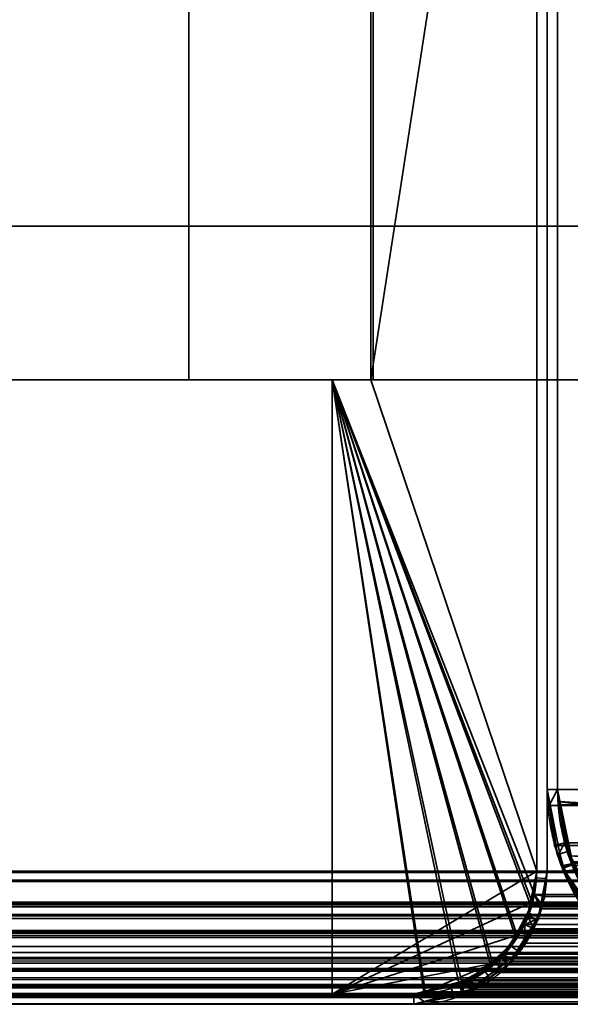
# Model space of a CAD drawing. Header units: millimetres. Extents: x -625 to 3625, y -115 to 71.
# Tile 717 of 1056: x 2435 to 2449, y -50 to -26. Entities that reach past the tile are written whole.
import ezdxf

# ---------------------------------------------------------------- set-up
doc = ezdxf.new("R2010")
doc.units = ezdxf.units.MM
doc.layers.add('151', color=7, linetype='Continuous', true_color=0xffffff)

# ---------------------------------------------------------------- blocks, each defined once
blk = doc.blocks.new('UG_SURFACE_003')
at = {"layer": '151', "color": 252, "linetype": 'Continuous', "lineweight": 35}
for points in [[(3625, -31, 2235), (3625, 69, 2235), (2275, 69, 2235), (2275, -31, 2235)], [(2425, -31, 2085), (2425, 69, 2085), (3475, 69, 2085), (3475, -31, 2085)], [(3625, -31, 2235), (2275, -31, 2235), (2425, -31, 2085), (3475, -31, 2085)]]:
    blk.add_3dface(points, dxfattribs=at)
blk = doc.blocks.new('UG_SURFACE_164')
at = {"layer": '151', "color": 41, "linetype": 'Continuous', "lineweight": 35}
for points in [[(2372.75, -34.75, -5), (2442.75, -34.75, -5), (2442.75, -49.75, -5), (2372.75, -49.75, -5)], [(2442.75, -34.75, 2065.75), (2442.75, -34.75, -5), (2372.75, -34.75, -5), (2372.75, -34.75, 2135.75)], [(2372.75, -34.75, 2135.75), (2372.75, -49.75, 2135.75), (2442.75, -49.75, 2065.75), (2442.75, -34.75, 2065.75)], [(2442.75, -34.75, 2065.75), (2442.75, -49.75, 2065.75), (2442.75, -49.75, -5), (2442.75, -34.75, -5)], [(2372.75, -49.75, 2135.75), (2372.75, -49.75, -5), (2442.75, -49.75, -5), (2442.75, -49.75, 2065.75)]]:
    blk.add_3dface(points, dxfattribs=at)
blk = doc.blocks.new('UG_SURFACE_165')
at = {"layer": '151', "color": 7, "linetype": 'Continuous', "lineweight": 35}
for points in [[(2447.75, -46.75, -5), (2447.75, -8.75, -5), (2448, -8.75, -5), (2448, -46.75, -5)], [(2447.75, -8.75, -5), (2447.75, -46.75, -5), (2447.75, -46.75, 2060.75), (2447.75, -8.75, 2060.75)], [(2448, -46.75, 2060.5), (2448, -8.75, 2060.5), (2447.75, -8.75, 2060.75), (2447.75, -46.75, 2060.75)], [(2448, -8.75, 2060.5), (2448, -46.75, 2060.5), (2448, -46.75, -5), (2448, -8.75, -5)], [(2447.695, -47.321, 2060.805), (2447.75, -46.75, -5), (2447.719, -46.913, -5)], [(2447.695, -47.321, 2060.805), (2447.75, -46.75, 2060.75), (2447.75, -46.75, -5)], [(2447.75, -46.75, 2060.75), (2447.695, -47.321, 2060.805), (2447.888, -47.598, 2060.612), (2448, -46.75, 2060.5)], [(2447.719, -46.913, -5), (2447.75, -46.75, -5), (2448, -46.75, -5), (2447.967, -46.927, -5)], [(2447.77, -47.945, -5), (2447.776, -47.937, -5), (2448, -46.75, 2060.5)], [(2448, -46.75, 2060.5), (2447.888, -47.598, 2060.612), (2447.77, -47.945, -5)], [(2448, -46.75, 2060.5), (2447.776, -47.937, -5), (2447.789, -47.864, -5)], [(2447.789, -47.864, -5), (2447.967, -46.927, -5), (2448, -46.75, 2060.5)], [(2447.967, -46.927, -5), (2448, -46.75, -5), (2448, -46.75, 2060.5)], [(2447.522, -47.843, 2060.977), (2447.719, -46.913, -5), (2447.553, -47.777, -5)], [(2447.719, -46.913, -5), (2447.522, -47.843, 2060.977), (2447.695, -47.321, 2060.805)], [(2447.553, -47.777, -5), (2447.719, -46.913, -5), (2447.967, -46.927, -5), (2447.789, -47.864, -5)], [(2447.742, -47.919, 2060.758), (2447.888, -47.598, 2060.612), (2447.695, -47.321, 2060.805), (2447.522, -47.843, 2060.977)], [(2447.888, -47.598, 2060.612), (2447.742, -47.919, 2060.758), (2447.77, -47.945, -5)], [(2447.454, -48.049, 2061.046), (2447.522, -47.843, 2060.977), (2447.536, -47.852, -5)], [(2447.522, -47.843, 2060.977), (2447.454, -48.049, 2061.046), (2447.742, -47.919, 2060.758)], [(2447.553, -47.777, -5), (2447.54, -47.846, -5), (2447.522, -47.843, 2060.977)], [(2447.54, -47.846, -5), (2447.536, -47.852, -5), (2447.522, -47.843, 2060.977)], [(2447.536, -47.852, -5), (2447.54, -47.846, -5), (2447.77, -47.945, -5)], [(2447.54, -47.846, -5), (2447.553, -47.777, -5), (2447.789, -47.864, -5), (2447.776, -47.937, -5)], [(2447.54, -47.846, -5), (2447.776, -47.937, -5), (2447.77, -47.945, -5)], [(2446.96, -48.779, 2061.54), (2447.536, -47.852, -5), (2447.084, -48.545, -5)], [(2446.96, -48.779, 2061.54), (2447.454, -48.049, 2061.046), (2447.536, -47.852, -5)], [(2447.454, -48.049, 2061.046), (2446.96, -48.779, 2061.54), (2447.01, -48.966, 2061.49), (2447.452, -48.555, 2061.048)], [(2447.048, -49.048, -5), (2447.279, -48.695, -5), (2447.742, -47.919, 2060.758)], [(2447.742, -47.919, 2060.758), (2447.452, -48.555, 2061.048), (2447.048, -49.048, -5)], [(2447.77, -47.945, -5), (2447.279, -48.695, -5), (2447.084, -48.545, -5), (2447.536, -47.852, -5)], [(2447.279, -48.695, -5), (2447.77, -47.945, -5), (2447.742, -47.919, 2060.758)], [(2447.452, -48.555, 2061.048), (2447.742, -47.919, 2060.758), (2447.454, -48.049, 2061.046)], [(2447.084, -48.545, -5), (2446.864, -48.851, 2061.636), (2446.96, -48.779, 2061.54)], [(2447.084, -48.545, -5), (2446.871, -48.871, -5), (2446.864, -48.851, 2061.636)], [(2446.871, -48.871, -5), (2447.084, -48.545, -5), (2447.279, -48.695, -5), (2447.048, -49.048, -5)], [(2447.452, -48.555, 2061.048), (2447.01, -48.966, 2061.49), (2447.048, -49.048, -5)], [(2447.01, -48.966, 2061.49), (2446.96, -48.779, 2061.54), (2446.864, -48.851, 2061.636)], [(2445.945, -49.764, -5), (2445.987, -49.755, -5), (2447.01, -48.966, 2061.49)], [(2447.01, -48.966, 2061.49), (2446.349, -49.579, 2062.15), (2445.945, -49.764, -5)], [(2445.987, -49.755, -5), (2446.593, -49.352, -5), (2447.01, -48.966, 2061.49)], [(2446.11, -49.424, 2062.39), (2446.864, -48.851, 2061.636), (2446.871, -48.871, -5)], [(2446.864, -48.851, 2061.636), (2446.11, -49.424, 2062.39), (2446.349, -49.579, 2062.15), (2447.01, -48.966, 2061.49)], [(2446.11, -49.424, 2062.39), (2446.871, -48.871, -5), (2446.452, -49.154, -5)], [(2447.048, -49.048, -5), (2446.593, -49.352, -5), (2446.452, -49.154, -5), (2446.871, -48.871, -5)], [(2446.593, -49.352, -5), (2447.048, -49.048, -5), (2447.01, -48.966, 2061.49)], [(2446.452, -49.154, -5), (2445.848, -49.487, 2062.652), (2446.11, -49.424, 2062.39)], [(2446.452, -49.154, -5), (2445.93, -49.505, -5), (2445.848, -49.487, 2062.652)], [(2445.93, -49.505, -5), (2446.452, -49.154, -5), (2446.593, -49.352, -5), (2445.987, -49.755, -5)], [(2445.649, -49.564, -5), (2444.75, -49.75, 2063.75), (2445.848, -49.487, 2062.652)], [(2445.848, -49.487, 2062.652), (2444.75, -49.75, 2063.75), (2444.75, -50, 2063.75), (2445.935, -49.688, 2062.565)], [(2445.848, -49.487, 2062.652), (2445.851, -49.522, -5), (2445.649, -49.564, -5)], [(2445.945, -49.764, -5), (2445.726, -49.807, -5), (2445.649, -49.564, -5), (2445.851, -49.522, -5)], [(2445.935, -49.688, 2062.565), (2446.349, -49.579, 2062.15), (2446.11, -49.424, 2062.39), (2445.848, -49.487, 2062.652)], [(2445.93, -49.505, -5), (2445.851, -49.522, -5), (2445.848, -49.487, 2062.652)], [(2445.851, -49.522, -5), (2445.93, -49.505, -5), (2445.987, -49.755, -5), (2445.945, -49.764, -5)], [(2370.75, -49.75, -5), (2444.75, -49.75, -5), (2444.75, -50, -5), (2370.75, -50, -5)], [(2370.75, -49.75, 2137.75), (2444.75, -49.75, 2063.75), (2444.75, -49.75, -5), (2370.75, -49.75, -5)], [(2370.75, -50, 2137.75), (2444.75, -50, 2063.75), (2444.75, -49.75, 2063.75), (2370.75, -49.75, 2137.75)], [(2444.75, -49.75, -5), (2445.649, -49.564, -5), (2445.726, -49.807, -5), (2444.75, -50, -5)], [(2445.649, -49.564, -5), (2444.75, -49.75, -5), (2444.75, -49.75, 2063.75)], [(2444.75, -50, -5), (2445.726, -49.807, -5), (2445.935, -49.688, 2062.565)], [(2445.935, -49.688, 2062.565), (2444.75, -50, 2063.75), (2444.75, -50, -5)], [(2445.726, -49.807, -5), (2445.945, -49.764, -5), (2445.935, -49.688, 2062.565)], [(2446.349, -49.579, 2062.15), (2445.935, -49.688, 2062.565), (2445.945, -49.764, -5)], [(2370.75, -50, 2137.75), (2370.75, -50, -5), (2444.75, -50, -5), (2444.75, -50, 2063.75)]]:
    blk.add_3dface(points, dxfattribs=at)
blk = doc.blocks.new('UG_SURFACE_166')
at = {"layer": '151', "color": 14, "linetype": 'Continuous', "lineweight": 35}
for points in [[(2443.7, -34.75, 2064.8), (2443.7, -5.75, 2064.8), (2443.7, -5.75, -5), (2443.7, -34.75, -5)], [(2443.7, -34.75, -5), (2443.7, -5.75, -5), (2445, -5.75, -5), (2447.75, -8.5, -5)], [(2447.75, -8.5, 2060.75), (2445, -5.75, 2063.5), (2443.7, -5.75, 2064.8), (2443.7, -34.75, 2064.8)], [(2447.75, -8.5, -5), (2447.75, -46.75, -5), (2443.7, -34.75, -5)], [(2443.7, -34.75, 2064.8), (2447.75, -46.75, 2060.75), (2447.75, -8.5, 2060.75)], [(2447.75, -8.5, 2060.75), (2447.75, -46.75, 2060.75), (2447.75, -46.75, -5), (2447.75, -8.5, -5)], [(2442.75, -49.75, 2065.75), (2442.75, -34.75, 2065.75), (2442.75, -34.75, -5), (2442.75, -49.75, -5)], [(2443.7, -34.75, 2064.8), (2443.7, -34.75, -5), (2442.75, -34.75, -5), (2442.75, -34.75, 2065.75)], [(2442.75, -49.75, -5), (2442.75, -34.75, -5), (2443.7, -34.75, -5), (2447.75, -46.75, -5)], [(2442.75, -34.75, 2065.75), (2446.657, -48.962, 2061.843), (2447.244, -48.417, 2061.255), (2447.276, -48.346, 2061.224)], [(2442.75, -34.75, 2065.75), (2445.911, -49.445, 2062.589), (2446.226, -49.362, 2062.274), (2446.657, -48.962, 2061.843)], [(2442.75, -34.75, 2065.75), (2442.75, -49.75, 2065.75), (2444.75, -49.75, 2063.75), (2445.021, -49.679, 2063.479)], [(2442.75, -34.75, 2065.75), (2447.646, -47.533, 2060.854), (2447.646, -47.532, 2060.854)], [(2445.021, -49.679, 2063.479), (2445.911, -49.445, 2062.589), (2442.75, -34.75, 2065.75)], [(2447.276, -48.346, 2061.224), (2447.646, -47.533, 2060.854), (2442.75, -34.75, 2065.75)], [(2447.646, -47.532, 2060.854), (2447.75, -46.75, 2060.75), (2443.7, -34.75, 2064.8), (2442.75, -34.75, 2065.75)], [(2447.75, -46.75, -5), (2447.596, -47.523, -5), (2442.75, -49.75, -5)], [(2447.596, -47.523, -5), (2447.75, -46.75, -5), (2447.75, -46.75, 2060.75)], [(2447.75, -46.75, 2060.75), (2447.646, -47.532, 2060.854), (2447.596, -47.523, -5)], [(2442.75, -49.75, -5), (2447.596, -47.523, -5), (2447.522, -47.898, -5), (2447.238, -48.323, -5)], [(2447.238, -48.323, -5), (2447.522, -47.898, -5), (2447.646, -47.533, 2060.854)], [(2447.646, -47.533, 2060.854), (2447.276, -48.346, 2061.224), (2447.238, -48.323, -5)], [(2447.522, -47.898, -5), (2447.596, -47.523, -5), (2447.646, -47.533, 2060.854)], [(2447.646, -47.532, 2060.854), (2447.646, -47.533, 2060.854), (2447.596, -47.523, -5)], [(2442.75, -49.75, -5), (2447.238, -48.323, -5), (2446.871, -48.871, -5), (2446.671, -49.005, -5)], [(2446.871, -48.871, -5), (2447.238, -48.323, -5), (2447.276, -48.346, 2061.224)], [(2447.244, -48.417, 2061.255), (2446.657, -48.962, 2061.843), (2446.671, -49.005, -5)], [(2446.671, -49.005, -5), (2446.871, -48.871, -5), (2447.276, -48.346, 2061.224)], [(2447.276, -48.346, 2061.224), (2447.244, -48.417, 2061.255), (2446.671, -49.005, -5)], [(2445.02, -49.696, -5), (2444.75, -49.75, -5), (2442.75, -49.75, -5), (2446.671, -49.005, -5)], [(2445.02, -49.696, -5), (2446.671, -49.005, -5), (2445.917, -49.509, -5)], [(2445.917, -49.509, -5), (2446.671, -49.005, -5), (2446.657, -48.962, 2061.843)], [(2446.657, -48.962, 2061.843), (2446.226, -49.362, 2062.274), (2445.917, -49.509, -5)], [(2445.02, -49.696, -5), (2445.898, -49.522, -5), (2445.911, -49.445, 2062.589)], [(2445.911, -49.445, 2062.589), (2445.021, -49.679, 2063.479), (2445.02, -49.696, -5)], [(2445.917, -49.509, -5), (2445.898, -49.522, -5), (2445.02, -49.696, -5)], [(2445.898, -49.522, -5), (2445.917, -49.509, -5), (2445.911, -49.445, 2062.589)], [(2446.226, -49.362, 2062.274), (2445.911, -49.445, 2062.589), (2445.917, -49.509, -5)], [(2442.75, -49.75, 2065.75), (2442.75, -49.75, -5), (2444.75, -49.75, -5), (2444.75, -49.75, 2063.75)], [(2444.75, -49.75, -5), (2445.02, -49.696, -5), (2445.021, -49.679, 2063.479)], [(2445.021, -49.679, 2063.479), (2444.75, -49.75, 2063.75), (2444.75, -49.75, -5)]]:
    blk.add_3dface(points, dxfattribs=at)
blk = doc.blocks.new('UG_SURFACE_167')
at = {"layer": '151', "color": 41, "linetype": 'Continuous', "lineweight": 35}
for points in [[(3527.25, -49.75, 2135.75), (3527.25, -34.75, 2135.75), (2372.75, -34.75, 2135.75), (2372.75, -49.75, 2135.75)], [(2442.75, -34.75, 2065.75), (2442.75, -49.75, 2065.75), (2372.75, -49.75, 2135.75), (2372.75, -34.75, 2135.75)], [(3527.25, -34.75, 2135.75), (3457.25, -34.75, 2065.75), (2442.75, -34.75, 2065.75), (2372.75, -34.75, 2135.75)], [(3457.25, -34.75, 2065.75), (3457.25, -49.75, 2065.75), (2442.75, -49.75, 2065.75), (2442.75, -34.75, 2065.75)], [(3457.25, -49.75, 2065.75), (3527.25, -49.75, 2135.75), (2372.75, -49.75, 2135.75), (2442.75, -49.75, 2065.75)]]:
    blk.add_3dface(points, dxfattribs=at)
blk = doc.blocks.new('UG_SURFACE_168')
at = {"layer": '151', "color": 14, "linetype": 'Continuous', "lineweight": 35}
for points in [[(3532.25, -31, 2140.75), (3527.25, -31, 2135.75), (2372.75, -31, 2135.75), (2367.75, -31, 2140.75)], [(3532.25, -46.75, 2140.75), (3532.25, -31, 2140.75), (2367.75, -31, 2140.75), (2367.75, -46.75, 2140.75)], [(2372.75, -31, 2135.75), (3527.25, -31, 2135.75), (3527.25, -49.75, 2135.75), (2372.75, -49.75, 2135.75)], [(3532.25, -46.75, 2140.75), (2367.75, -46.75, 2140.75), (2367.78, -46.978, 2140.72)], [(2367.78, -46.978, 2140.72), (3532.22, -46.978, 2140.72), (3532.25, -46.75, 2140.75)], [(3532.22, -46.978, 2140.72), (2367.78, -46.978, 2140.72), (2367.855, -47.535, 2140.646)], [(3532.146, -47.532, 2140.646), (3532.22, -46.978, 2140.72), (2367.855, -47.535, 2140.646)], [(3532.022, -47.807, 2140.522), (3532.146, -47.532, 2140.646), (2367.855, -47.535, 2140.646)], [(2367.855, -47.535, 2140.646), (2367.969, -47.815, 2140.531), (3532.022, -47.807, 2140.522)], [(3532.022, -47.807, 2140.522), (2367.969, -47.815, 2140.531), (2368.136, -48.223, 2140.363)], [(3531.744, -48.417, 2140.244), (3532.022, -47.807, 2140.522), (2368.136, -48.223, 2140.363)], [(2368.136, -48.223, 2140.363), (2368.425, -48.586, 2140.074), (3531.573, -48.576, 2140.073)], [(3531.573, -48.576, 2140.073), (3531.744, -48.417, 2140.244), (2368.136, -48.223, 2140.363)], [(3531.573, -48.576, 2140.073), (2368.425, -48.586, 2140.074), (2368.729, -48.967, 2139.771)], [(3531.573, -48.576, 2140.073), (2368.729, -48.967, 2139.771), (2369.098, -49.189, 2139.402)], [(2369.098, -49.189, 2139.402), (3530.898, -49.203, 2139.398), (3531.573, -48.576, 2140.073)], [(3530.898, -49.203, 2139.398), (2369.098, -49.189, 2139.402), (2369.743, -49.576, 2138.757)], [(3530.726, -49.362, 2139.226), (3530.898, -49.203, 2139.398), (2369.743, -49.576, 2138.757)], [(3530.726, -49.362, 2139.226), (2369.743, -49.576, 2138.757), (2369.882, -49.6, 2138.618)], [(2369.882, -49.6, 2138.618), (3530.107, -49.524, 2138.608), (3530.726, -49.362, 2139.226)], [(3530.107, -49.524, 2138.608), (2369.882, -49.6, 2138.618), (2370.75, -49.75, 2137.75)], [(2370.75, -49.75, 2137.75), (3529.25, -49.75, 2137.75), (3530.107, -49.524, 2138.608)], [(3527.25, -49.75, 2135.75), (3529.25, -49.75, 2137.75), (2370.75, -49.75, 2137.75), (2372.75, -49.75, 2135.75)]]:
    blk.add_3dface(points, dxfattribs=at)
blk = doc.blocks.new('UG_SURFACE_169')
at = {"layer": '151', "color": 14, "linetype": 'Continuous', "lineweight": 35}
for points in [[(3456.3, -34.75, 2064.8), (3456.3, -5.75, 2064.8), (2443.7, -5.75, 2064.8), (2443.7, -34.75, 2064.8)], [(2443.7, -34.75, 2064.8), (2443.7, -5.75, 2064.8), (2445, -5.75, 2063.5), (2447.75, -8.5, 2060.75)], [(2447.75, -8.5, 2060.75), (2447.75, -46.75, 2060.75), (2443.7, -34.75, 2064.8)], [(3452.25, -8.5, 2060.75), (3452.25, -46.75, 2060.75), (2447.75, -46.75, 2060.75), (2447.75, -8.5, 2060.75)], [(2442.75, -34.75, 2065.75), (2447.604, -47.596, 2060.896), (2447.454, -48.049, 2061.046), (2447.234, -48.374, 2061.266)], [(2442.75, -34.75, 2065.75), (2445.842, -49.488, 2062.659), (2444.99, -49.692, 2063.51)], [(2447.234, -48.374, 2061.266), (2446.96, -48.779, 2061.54), (2446.621, -49.036, 2061.879), (2442.75, -34.75, 2065.75)], [(2446.621, -49.036, 2061.879), (2446.11, -49.424, 2062.39), (2445.842, -49.488, 2062.659), (2442.75, -34.75, 2065.75)], [(2442.75, -34.75, 2065.75), (2443.7, -34.75, 2064.8), (2447.75, -46.75, 2060.75), (2447.695, -47.321, 2060.805)], [(2447.695, -47.321, 2060.805), (2447.604, -47.596, 2060.896), (2442.75, -34.75, 2065.75)], [(2444.99, -49.692, 2063.51), (2444.75, -49.75, 2063.75), (2442.75, -49.75, 2065.75), (2442.75, -34.75, 2065.75)], [(3457.25, -49.75, 2065.75), (3457.25, -34.75, 2065.75), (2442.75, -34.75, 2065.75), (2442.75, -49.75, 2065.75)], [(3457.25, -34.75, 2065.75), (3456.3, -34.75, 2064.8), (2443.7, -34.75, 2064.8), (2442.75, -34.75, 2065.75)], [(2447.695, -47.321, 2060.805), (3452.25, -46.75, 2060.75), (3452.387, -47.608, 2060.887)], [(2447.695, -47.321, 2060.805), (2447.75, -46.75, 2060.75), (3452.25, -46.75, 2060.75)], [(3452.387, -47.608, 2060.887), (2447.604, -47.596, 2060.896), (2447.695, -47.321, 2060.805)], [(2447.454, -48.049, 2061.046), (2447.604, -47.596, 2060.896), (3452.387, -47.608, 2060.887)], [(2447.454, -48.049, 2061.046), (3452.387, -47.608, 2060.887), (3452.399, -47.682, 2060.899)], [(3452.399, -47.682, 2060.899), (2447.234, -48.374, 2061.266), (2447.454, -48.049, 2061.046)], [(3452.399, -47.682, 2060.899), (3452.764, -48.386, 2061.264), (2447.234, -48.374, 2061.266)], [(3452.848, -48.547, 2061.348), (2446.621, -49.036, 2061.879), (2446.96, -48.779, 2061.54)], [(3452.848, -48.547, 2061.348), (3453.392, -49.019, 2061.892), (2446.621, -49.036, 2061.879)], [(2446.96, -48.779, 2061.54), (2447.234, -48.374, 2061.266), (3452.764, -48.386, 2061.264)], [(2446.96, -48.779, 2061.54), (3452.764, -48.386, 2061.264), (3452.848, -48.547, 2061.348)], [(2446.11, -49.424, 2062.39), (3453.392, -49.019, 2061.892), (3453.811, -49.383, 2062.311)], [(2446.11, -49.424, 2062.39), (2446.621, -49.036, 2061.879), (3453.392, -49.019, 2061.892)], [(3455.01, -49.689, 2063.51), (2444.99, -49.692, 2063.51), (2445.842, -49.488, 2062.659)], [(3453.811, -49.383, 2062.311), (2445.842, -49.488, 2062.659), (2446.11, -49.424, 2062.39)], [(3453.811, -49.383, 2062.311), (3454.161, -49.472, 2062.661), (2445.842, -49.488, 2062.659)], [(2445.842, -49.488, 2062.659), (3454.161, -49.472, 2062.661), (3455.01, -49.689, 2063.51)], [(3455.25, -49.75, 2063.75), (3457.25, -49.75, 2065.75), (2442.75, -49.75, 2065.75), (2444.75, -49.75, 2063.75)], [(3455.25, -49.75, 2063.75), (2444.75, -49.75, 2063.75), (2444.99, -49.692, 2063.51)], [(2444.99, -49.692, 2063.51), (3455.01, -49.689, 2063.51), (3455.25, -49.75, 2063.75)]]:
    blk.add_3dface(points, dxfattribs=at)
blk = doc.blocks.new('UG_SURFACE_170')
at = {"layer": '151', "color": 7, "linetype": 'Continuous', "lineweight": 35}
for points in [[(2447.75, -8.75, 2060.75), (2447.75, -46.75, 2060.75), (3452.25, -46.75, 2060.75), (3452.25, -8.75, 2060.75)], [(2447.75, -46.75, 2060.75), (2447.75, -8.75, 2060.75), (2448, -8.75, 2060.5), (2448, -46.75, 2060.5)], [(3452, -8.75, 2060.5), (3452, -46.75, 2060.5), (2448, -46.75, 2060.5), (2448, -8.75, 2060.5)], [(3532.5, -46.75, 2141), (3532.5, -31, 2141), (2367.5, -31, 2141), (2367.5, -46.75, 2141)], [(3532.25, -31, 2140.75), (2367.75, -31, 2140.75), (2367.5, -31, 2141), (3532.5, -31, 2141)], [(2367.75, -46.75, 2140.75), (2367.75, -31, 2140.75), (3532.25, -31, 2140.75), (3532.25, -46.75, 2140.75)], [(3532.5, -46.75, 2141), (2367.5, -46.75, 2141), (2367.533, -46.997, 2140.967)], [(2367.533, -46.997, 2140.967), (3532.467, -46.997, 2140.967), (3532.5, -46.75, 2141)], [(2367.75, -46.75, 2140.75), (3532.25, -46.75, 2140.75), (3532.195, -47.321, 2140.695)], [(2367.855, -47.535, 2140.646), (2367.75, -46.75, 2140.75), (3532.195, -47.321, 2140.695)], [(3452.354, -47.535, 2060.854), (2447.75, -46.75, 2060.75), (2447.695, -47.321, 2060.805)], [(2448, -46.75, 2060.5), (2447.941, -47.369, 2060.56), (2447.695, -47.321, 2060.805), (2447.75, -46.75, 2060.75)], [(3452.354, -47.535, 2060.854), (3452.25, -46.75, 2060.75), (2447.75, -46.75, 2060.75)], [(2447.941, -47.369, 2060.56), (3452, -46.75, 2060.5), (3452.148, -47.679, 2060.648)], [(2447.941, -47.369, 2060.56), (2448, -46.75, 2060.5), (3452, -46.75, 2060.5)], [(3532.467, -46.997, 2140.967), (2367.533, -46.997, 2140.967), (2367.613, -47.6, 2140.887)], [(3532.387, -47.598, 2140.887), (3532.467, -46.997, 2140.967), (2367.613, -47.6, 2140.887)], [(2367.978, -47.837, 2140.522), (2367.855, -47.535, 2140.646), (3532.195, -47.321, 2140.695)], [(3532.195, -47.321, 2140.695), (3532.022, -47.843, 2140.522), (2367.978, -47.837, 2140.522)], [(2447.695, -47.321, 2060.805), (2447.523, -47.841, 2060.977), (3452.479, -47.839, 2060.979)], [(2447.523, -47.841, 2060.977), (2447.695, -47.321, 2060.805), (2447.842, -47.667, 2060.658), (2447.679, -48.158, 2060.821)], [(2447.695, -47.321, 2060.805), (3452.479, -47.839, 2060.979), (3452.354, -47.535, 2060.854)], [(2447.695, -47.321, 2060.805), (2447.941, -47.369, 2060.56), (2447.842, -47.667, 2060.658)], [(3452.148, -47.679, 2060.648), (2447.842, -47.667, 2060.658), (2447.941, -47.369, 2060.56)], [(3532.253, -47.895, 2140.753), (3532.387, -47.598, 2140.887), (2367.613, -47.6, 2140.887)], [(2367.613, -47.6, 2140.887), (2367.738, -47.904, 2140.763), (3532.253, -47.895, 2140.753)], [(2368.136, -48.223, 2140.363), (2367.978, -47.837, 2140.522), (3532.022, -47.843, 2140.522)], [(2368.136, -48.223, 2140.363), (3532.022, -47.843, 2140.522), (3531.954, -48.049, 2140.454)], [(3452.161, -47.76, 2060.661), (2447.441, -48.509, 2061.059), (2447.679, -48.158, 2060.821)], [(3452.161, -47.76, 2060.661), (3452.557, -48.522, 2061.057), (2447.441, -48.509, 2061.059)], [(3452.636, -48.223, 2061.136), (2447.523, -47.841, 2060.977), (2447.454, -48.049, 2061.046)], [(2447.679, -48.158, 2060.821), (2447.454, -48.049, 2061.046), (2447.523, -47.841, 2060.977)], [(3452.636, -48.223, 2061.136), (3452.479, -47.839, 2060.979), (2447.523, -47.841, 2060.977)], [(2447.679, -48.158, 2060.821), (2447.842, -47.667, 2060.658), (3452.148, -47.679, 2060.648)], [(2447.679, -48.158, 2060.821), (3452.148, -47.679, 2060.648), (3452.161, -47.76, 2060.661)], [(3532.253, -47.895, 2140.753), (2367.738, -47.904, 2140.763), (2367.919, -48.346, 2140.581)], [(3531.952, -48.555, 2140.452), (3532.253, -47.895, 2140.753), (2367.919, -48.346, 2140.581)], [(3531.954, -48.049, 2140.454), (3531.46, -48.779, 2139.96), (2368.136, -48.223, 2140.363)], [(3453.139, -48.854, 2061.639), (2447.454, -48.049, 2061.046), (2446.96, -48.779, 2061.54)], [(2447.441, -48.509, 2061.059), (2447.144, -48.948, 2061.356), (2446.96, -48.779, 2061.54), (2447.454, -48.049, 2061.046)], [(2447.454, -48.049, 2061.046), (2447.679, -48.158, 2060.821), (2447.441, -48.509, 2061.059)], [(2447.454, -48.049, 2061.046), (3453.139, -48.854, 2061.639), (3452.636, -48.223, 2061.136)], [(2368.136, -48.223, 2140.363), (3531.46, -48.779, 2139.96), (3531.364, -48.851, 2139.864)], [(3531.364, -48.851, 2139.864), (2368.638, -48.853, 2139.862), (2368.136, -48.223, 2140.363)], [(2367.919, -48.346, 2140.581), (2368.232, -48.739, 2140.268), (3531.767, -48.728, 2140.266)], [(3531.767, -48.728, 2140.266), (3531.952, -48.555, 2140.452), (2367.919, -48.346, 2140.581)], [(2447.144, -48.948, 2061.356), (2447.441, -48.509, 2061.059), (3452.557, -48.522, 2061.057)], [(2447.144, -48.948, 2061.356), (3452.557, -48.522, 2061.057), (3452.648, -48.697, 2061.148)], [(3531.767, -48.728, 2140.266), (2368.232, -48.739, 2140.268), (2368.561, -49.152, 2139.939)], [(3531.767, -48.728, 2140.266), (2368.561, -49.152, 2139.939), (2368.96, -49.392, 2139.54)], [(2368.96, -49.392, 2139.54), (3531.035, -49.407, 2139.535), (3531.767, -48.728, 2140.266)], [(3452.648, -48.697, 2061.148), (2446.777, -49.227, 2061.723), (2447.144, -48.948, 2061.356)], [(3452.648, -48.697, 2061.148), (3453.237, -49.208, 2061.737), (2446.777, -49.227, 2061.723)], [(2446.865, -48.851, 2061.635), (2446.96, -48.779, 2061.54), (2447.144, -48.948, 2061.356), (2446.777, -49.227, 2061.723)], [(2446.96, -48.779, 2061.54), (2446.865, -48.851, 2061.635), (3453.139, -48.854, 2061.639)], [(2368.638, -48.853, 2139.862), (3531.364, -48.851, 2139.864), (3530.61, -49.424, 2139.11)], [(2368.729, -48.967, 2139.771), (2368.638, -48.853, 2139.862), (3530.61, -49.424, 2139.11)], [(2368.729, -48.967, 2139.771), (3530.61, -49.424, 2139.11), (3530.348, -49.487, 2138.848)], [(3530.348, -49.487, 2138.848), (2369.65, -49.52, 2138.849), (2368.729, -48.967, 2139.771)], [(3453.229, -48.967, 2061.729), (2446.865, -48.851, 2061.635), (2446.11, -49.424, 2062.39)], [(2446.777, -49.227, 2061.723), (2446.223, -49.647, 2062.277), (2446.11, -49.424, 2062.39), (2446.865, -48.851, 2061.635)], [(2446.11, -49.424, 2062.39), (3454.151, -49.521, 2062.651), (3453.229, -48.967, 2061.729)], [(3453.229, -48.967, 2061.729), (3453.139, -48.854, 2061.639), (2446.865, -48.851, 2061.635)], [(2446.223, -49.647, 2062.277), (3453.237, -49.208, 2061.737), (3453.691, -49.602, 2062.191)], [(2446.223, -49.647, 2062.277), (2446.777, -49.227, 2061.723), (3453.237, -49.208, 2061.737)], [(3531.035, -49.407, 2139.535), (2368.96, -49.392, 2139.54), (2369.659, -49.811, 2138.841)], [(2369.743, -49.576, 2138.757), (2369.65, -49.52, 2138.849), (3530.348, -49.487, 2138.848)], [(3530.849, -49.579, 2139.349), (3531.035, -49.407, 2139.535), (2369.659, -49.811, 2138.841)], [(2370.75, -49.75, 2137.75), (2369.743, -49.576, 2138.757), (3530.348, -49.487, 2138.848)], [(3530.348, -49.487, 2138.848), (3529.25, -49.75, 2137.75), (2370.75, -49.75, 2137.75)], [(3454.243, -49.576, 2062.743), (2445.848, -49.487, 2062.652), (2444.75, -49.75, 2063.75)], [(2444.75, -49.75, 2063.75), (2445.848, -49.487, 2062.652), (2445.932, -49.717, 2062.567), (2445.01, -49.938, 2063.49)], [(2446.11, -49.424, 2062.39), (2445.848, -49.487, 2062.652), (3454.151, -49.521, 2062.651)], [(2445.848, -49.487, 2062.652), (2446.11, -49.424, 2062.39), (2446.223, -49.647, 2062.277), (2445.932, -49.717, 2062.567)], [(3454.243, -49.576, 2062.743), (3454.151, -49.521, 2062.651), (2445.848, -49.487, 2062.652)], [(3530.849, -49.579, 2139.349), (2369.659, -49.811, 2138.841), (2369.809, -49.837, 2138.69)], [(2369.809, -49.837, 2138.69), (3530.179, -49.756, 2138.679), (3530.849, -49.579, 2139.349)], [(3530.179, -49.756, 2138.679), (2369.809, -49.837, 2138.69), (2370.75, -50, 2137.75)], [(3455.25, -49.75, 2063.75), (2444.75, -49.75, 2063.75), (2370.75, -49.75, 2137.75), (3529.25, -49.75, 2137.75)], [(2370.75, -49.75, 2137.75), (2444.75, -49.75, 2063.75), (2444.75, -50, 2063.75), (2370.75, -50, 2137.75)], [(2370.75, -50, 2137.75), (3529.25, -50, 2137.75), (3530.179, -49.756, 2138.679)], [(2444.75, -49.75, 2063.75), (3455.25, -49.75, 2063.75), (3454.243, -49.576, 2062.743)], [(2445.01, -49.938, 2063.49), (2444.75, -50, 2063.75), (2444.75, -49.75, 2063.75)], [(3454.99, -49.934, 2063.49), (2445.01, -49.938, 2063.49), (2445.932, -49.717, 2062.567)], [(3453.691, -49.602, 2062.191), (2445.932, -49.717, 2062.567), (2446.223, -49.647, 2062.277)], [(3453.691, -49.602, 2062.191), (3454.07, -49.699, 2062.57), (2445.932, -49.717, 2062.567)], [(2445.932, -49.717, 2062.567), (3454.07, -49.699, 2062.57), (3454.99, -49.934, 2063.49)], [(3455.25, -50, 2063.75), (3529.25, -50, 2137.75), (2370.75, -50, 2137.75), (2444.75, -50, 2063.75)], [(3455.25, -50, 2063.75), (2444.75, -50, 2063.75), (2445.01, -49.938, 2063.49)], [(2445.01, -49.938, 2063.49), (3454.99, -49.934, 2063.49), (3455.25, -50, 2063.75)]]:
    blk.add_3dface(points, dxfattribs=at)
blk = doc.blocks.new('UG_SURFACE_175')
at = {"layer": '151', "color": 7, "linetype": 'Continuous', "lineweight": 35}
for points in [[(2448.25, -44.75, 2060.25), (2448.25, -34.75, 2060.25), (2448, -34.75, 2060.5), (2448, -44.75, 2060.5)], [(2448.25, -34.75, -5), (2448.25, -44.75, -5), (2448, -44.75, -5), (2448, -34.75, -5)], [(2448, -44.75, 2060.5), (2448, -34.75, 2060.5), (2448, -34.75, -5), (2448, -44.75, -5)], [(2448.25, -34.75, 2060.25), (2448.25, -34.75, -5), (2448, -34.75, -5), (2448, -34.75, 2060.5)], [(2448.25, -44.75, -5), (2448.25, -34.75, -5), (2448.25, -34.75, 2060.25), (2448.25, -44.75, 2060.25)], [(2448.25, -44.75, -5), (2448.561, -46.248, -5), (2448.312, -46.327, -5), (2448, -44.75, -5)], [(2448, -44.75, 2060.5), (2448.26, -46.381, 2060.24), (2448.424, -46.058, 2060.076), (2448.25, -44.75, 2060.25)], [(2448, -44.75, -5), (2448.312, -46.327, -5), (2448.26, -46.381, 2060.24)], [(2448.26, -46.381, 2060.24), (2448, -44.75, 2060.5), (2448, -44.75, -5)], [(2448.25, -44.75, -5), (2448.25, -44.75, 2060.25), (2448.424, -46.058, 2060.076)], [(2448.424, -46.058, 2060.076), (2448.561, -46.248, -5), (2448.25, -44.75, -5)], [(2448.632, -46.565, 2059.868), (2448.424, -46.058, 2060.076), (2448.26, -46.381, 2060.24), (2448.4, -46.65, 2060.1)], [(2448.561, -46.248, -5), (2448.424, -46.058, 2060.076), (2448.632, -46.565, 2059.868)], [(2448.4, -46.65, 2060.1), (2448.26, -46.381, 2060.24), (2448.312, -46.327, -5)], [(2448.382, -46.68, -5), (2448.312, -46.327, -5), (2448.561, -46.248, -5), (2448.63, -46.584, -5)], [(2448.312, -46.327, -5), (2448.382, -46.68, -5), (2448.4, -46.65, 2060.1)], [(2448.632, -46.565, 2059.868), (2448.63, -46.584, -5), (2448.561, -46.248, -5)], [(2448.63, -46.584, -5), (2448.658, -46.716, -5), (2448.395, -46.749, -5), (2448.382, -46.68, -5)], [(2448.4, -46.65, 2060.1), (2449.046, -47.895, 2059.454), (2448.894, -47.205, 2059.606), (2448.632, -46.565, 2059.868)], [(2449.046, -47.895, 2059.454), (2448.4, -46.65, 2060.1), (2448.382, -46.68, -5)], [(2448.382, -46.68, -5), (2448.395, -46.749, -5), (2449.582, -48.36, 2058.918)], [(2449.582, -48.36, 2058.918), (2449.046, -47.895, 2059.454), (2448.382, -46.68, -5)], [(2448.658, -46.716, -5), (2449.244, -47.587, -5), (2449.048, -47.727, -5), (2448.395, -46.749, -5)], [(2449.582, -48.36, 2058.918), (2448.395, -46.749, -5), (2449.048, -47.727, -5)]]:
    blk.add_3dface(points, dxfattribs=at)
blk = doc.blocks.new('UG_SURFACE_176')
at = {"layer": '151', "color": 31, "linetype": 'Continuous', "lineweight": 35}
for points in [[(2439.25, -34.75, 2069.25), (2439.25, 50.25, 2069.25), (2439.25, 50.25, -5), (2439.25, -34.75, -5)], [(2443.75, -3.75, -5), (2443.75, -34.75, -5), (2439.25, -34.75, -5), (2439.25, 50.25, -5)], [(2439.25, 50.25, 2069.25), (2439.25, -34.75, 2069.25), (2443.75, -34.75, 2064.75), (2443.75, -3.75, 2064.75)], [(2448.25, -3.75, -5), (2487.25, 3.25, -5), (2487.25, -44.75, -5), (2486.994, -46.039, -5)], [(2487.25, -44.75, 2021.25), (2487.25, 3.25, 2021.25), (2448.25, -3.75, 2060.25)], [(2443.75, -3.75, 2064.75), (2443.75, -34.75, 2064.75), (2443.75, -34.75, -5), (2443.75, -3.75, -5)], [(2448.25, -44.75, 2060.25), (2448.25, -3.75, 2060.25), (2448.25, -3.75, -5), (2448.25, -44.75, -5)], [(2448.25, -3.75, -5), (2486.994, -46.039, -5), (2486.869, -46.663, -5), (2486.397, -47.371, -5)], [(2486.397, -47.371, -5), (2485.785, -48.286, -5), (2485.451, -48.509, -5), (2448.25, -3.75, -5)], [(2485.451, -48.509, -5), (2484.196, -49.348, -5), (2448.25, -3.75, -5)], [(2448.31, -45.052, -5), (2448.25, -44.75, -5), (2448.25, -3.75, -5), (2484.196, -49.348, -5)], [(2486.461, -47.41, 2022.039), (2448.25, -3.75, 2060.25), (2448.25, -44.75, 2060.25), (2448.298, -45.05, 2060.202)], [(2448.25, -3.75, 2060.25), (2487.077, -46.055, 2021.424), (2487.077, -46.054, 2021.423), (2487.25, -44.75, 2021.25)], [(2486.461, -47.41, 2022.039), (2487.077, -46.055, 2021.424), (2448.25, -3.75, 2060.25)], [(2439.25, -34.75, 2069.25), (2439.25, -34.75, -5), (2443.75, -34.75, -5), (2443.75, -34.75, 2064.75)], [(2448.25, -44.75, -5), (2448.31, -45.052, -5), (2448.298, -45.05, 2060.202)], [(2448.298, -45.05, 2060.202), (2448.25, -44.75, 2060.25), (2448.25, -44.75, -5)], [(2448.497, -46.303, 2060.003), (2448.298, -45.05, 2060.202), (2448.31, -45.052, -5)], [(2448.298, -45.05, 2060.202), (2448.497, -46.303, 2060.003), (2448.533, -46.372, 2059.967), (2486.461, -47.41, 2022.039)], [(2448.31, -45.052, -5), (2448.573, -46.372, -5), (2448.533, -46.372, 2059.967)], [(2448.533, -46.372, 2059.967), (2448.497, -46.303, 2060.003), (2448.31, -45.052, -5)], [(2484.196, -49.348, -5), (2448.573, -46.372, -5), (2448.31, -45.052, -5)], [(2449.234, -47.72, 2059.266), (2448.533, -46.372, 2059.967), (2448.573, -46.372, -5)], [(2486.461, -47.41, 2022.039), (2448.533, -46.372, 2059.967), (2449.234, -47.72, 2059.266)]]:
    blk.add_3dface(points, dxfattribs=at)
blk = doc.blocks.new('UG_SURFACE_178')
at = {"layer": '151', "color": 31, "linetype": 'Continuous', "lineweight": 35}
for points in [[(3460.75, -34.75, 2069.25), (3460.75, 50.25, 2069.25), (2439.25, 50.25, 2069.25), (2439.25, -34.75, 2069.25)], [(2443.75, -3.75, 2064.75), (2443.75, -34.75, 2064.75), (2439.25, -34.75, 2069.25), (2439.25, 50.25, 2069.25)], [(2448.25, -3.75, 2060.25), (2487.25, 3.25, 2021.25), (2487.25, -44.75, 2021.25)], [(3456.25, -3.75, 2064.75), (3456.25, -34.75, 2064.75), (2443.75, -34.75, 2064.75), (2443.75, -3.75, 2064.75)], [(3451.75, -44.75, 2060.25), (3451.75, -3.75, 2060.25), (2448.25, -3.75, 2060.25), (2448.25, -44.75, 2060.25)], [(2487.25, -44.75, 2021.25), (2487.159, -45.702, 2021.341), (2487.007, -46.158, 2021.493), (2448.25, -3.75, 2060.25)], [(2448.3, -45.126, 2060.2), (2448.25, -44.75, 2060.25), (2448.25, -3.75, 2060.25), (2487.007, -46.158, 2021.493)], [(3456.25, -34.75, 2064.75), (3460.75, -34.75, 2069.25), (2439.25, -34.75, 2069.25), (2443.75, -34.75, 2064.75)], [(3451.75, -44.75, 2060.25), (2448.25, -44.75, 2060.25), (2448.3, -45.126, 2060.2)], [(2448.3, -45.126, 2060.2), (3451.7, -45.128, 2060.2), (3451.75, -44.75, 2060.25)], [(3451.7, -45.128, 2060.2), (2448.3, -45.126, 2060.2), (2448.424, -46.058, 2060.076)], [(2487.007, -46.158, 2021.493), (2448.613, -46.52, 2059.886), (2448.424, -46.058, 2060.076), (2448.3, -45.126, 2060.2)], [(3451.577, -46.054, 2060.077), (3451.7, -45.128, 2060.2), (2448.424, -46.058, 2060.076)], [(3451.371, -46.507, 2059.871), (3451.577, -46.054, 2060.077), (2448.424, -46.058, 2060.076)], [(2448.424, -46.058, 2060.076), (2448.613, -46.52, 2059.886), (3451.371, -46.507, 2059.871)]]:
    blk.add_3dface(points, dxfattribs=at)
blk = doc.blocks.new('UG_SURFACE_180')
at = {"layer": '151', "color": 7, "linetype": 'Continuous', "lineweight": 35}
for points in [[(3452, -44.75, 2060.5), (3452, -34.75, 2060.5), (2448, -34.75, 2060.5), (2448, -44.75, 2060.5)], [(2448, -44.75, 2060.5), (2448, -34.75, 2060.5), (2448.25, -34.75, 2060.25), (2448.25, -44.75, 2060.25)], [(3452, -34.75, 2060.5), (3451.75, -34.75, 2060.25), (2448.25, -34.75, 2060.25), (2448, -34.75, 2060.5)], [(2448.25, -44.75, 2060.25), (2448.25, -34.75, 2060.25), (3451.75, -34.75, 2060.25), (3451.75, -44.75, 2060.25)], [(2448, -44.75, 2060.5), (2448.053, -45.145, 2060.447), (3451.938, -45.141, 2060.438)], [(3451.938, -45.141, 2060.438), (3452, -44.75, 2060.5), (2448, -44.75, 2060.5)], [(2448.053, -45.145, 2060.447), (2448, -44.75, 2060.5), (2448.25, -44.75, 2060.25)], [(2448.25, -44.75, 2060.25), (2448.424, -46.058, 2060.076), (2448.183, -46.124, 2060.317), (2448.053, -45.145, 2060.447)], [(2448.25, -44.75, 2060.25), (3451.741, -45.052, 2060.241), (3451.476, -46.382, 2059.976)], [(2448.25, -44.75, 2060.25), (3451.75, -44.75, 2060.25), (3451.741, -45.052, 2060.241)], [(2448.424, -46.058, 2060.076), (2448.25, -44.75, 2060.25), (3451.476, -46.382, 2059.976)], [(3451.938, -45.141, 2060.438), (2448.053, -45.145, 2060.447), (2448.183, -46.124, 2060.317)], [(3451.74, -46.381, 2060.24), (3451.938, -45.141, 2060.438), (2448.183, -46.124, 2060.317)], [(2448.382, -46.609, 2060.118), (2448.183, -46.124, 2060.317), (2448.424, -46.058, 2060.076), (2448.631, -46.562, 2059.87)], [(2448.183, -46.124, 2060.317), (2448.382, -46.609, 2060.118), (3451.622, -46.609, 2060.122)], [(3451.622, -46.609, 2060.122), (3451.74, -46.381, 2060.24), (2448.183, -46.124, 2060.317)], [(2448.424, -46.058, 2060.076), (3451.476, -46.382, 2059.976), (3451.382, -46.573, 2059.882)], [(3451.382, -46.573, 2059.882), (2448.631, -46.562, 2059.87), (2448.424, -46.058, 2060.076)], [(2448.631, -46.562, 2059.87), (2448.894, -47.205, 2059.606), (2448.676, -47.328, 2059.824), (2448.382, -46.609, 2060.118)], [(3451.622, -46.609, 2060.122), (2448.382, -46.609, 2060.118), (2448.676, -47.328, 2059.824)]]:
    blk.add_3dface(points, dxfattribs=at)

msp = doc.modelspace()

# ---------------------------------------------------------------- linework, layer by layer
at = {"layer": '151', "color": 252, "linetype": 'Continuous', "lineweight": -3, "true_color": 0x939598}
for p, q in [((2439.25, -34.75, 2069.25), (2439.25, 50.25, 2069.25)), ((2439.25, -34.75, 2069.25), (2439.25, 50.25, 2069.25)), ((2439.25, -34.75, -5), (2439.25, 50.25, -5)), ((2443.75, -3.75, -5), (2443.75, -34.75, -5)), ((2443.75, -3.75, 2064.75), (2443.75, -34.75, 2064.75)), ((2443.75, -3.75, 2064.75), (2443.75, -34.75, 2064.75)), ((2448.25, -44.75, 2060.25), (2448.25, -3.75, 2060.25)), ((2448.25, -44.75, -5), (2448.25, -3.75, -5)), ((2448.25, -44.75, 2060.25), (2448.25, -3.75, 2060.25)), ((2443.7, -34.75, 2064.8), (2443.7, -5.75, 2064.8)), ((2443.7, -34.75, -5), (2443.7, -5.75, -5)), ((2443.7, -34.75, 2064.8), (2443.7, -5.75, 2064.8)), ((2447.75, -8.5, -5), (2447.75, -46.75, -5)), ((2447.75, -8.5, 2060.75), (2447.75, -46.75, 2060.75)), ((2447.75, -8.5, 2060.75), (2447.75, -46.75, 2060.75)), ((2447.75, -8.75, 2060.75), (2447.75, -46.75, 2060.75)), ((2447.75, -8.75, -5), (2447.75, -46.75, -5)), ((2447.75, -8.75, 2060.75), (2447.75, -46.75, 2060.75)), ((2448, -8.75, 2060.5), (2448, -46.75, 2060.5)), ((2448, -8.75, 2060.5), (2448, -46.75, 2060.5)), ((2448, -8.75, -5), (2448, -46.75, -5)), ((2275, -31, 2235), (3625, -31, 2235)), ((3532.5, -31, 2141), (2367.5, -31, 2141)), ((3532.25, -31, 2140.75), (2367.75, -31, 2140.75)), ((3532.25, -31, 2140.75), (2367.75, -31, 2140.75)), ((3527.25, -31, 2135.75), (2372.75, -31, 2135.75)), ((3475, -31, 2085), (2425, -31, 2085)), ((3527.25, -34.75, 2135.75), (2372.75, -34.75, 2135.75)), ((2442.75, -34.75, 2065.75), (2372.75, -34.75, 2135.75)), ((2372.75, -34.75, -5), (2442.75, -34.75, -5)), ((2372.75, -34.75, 2135.75), (2442.75, -34.75, 2065.75)), ((2443.75, -34.75, -5), (2439.25, -34.75, -5)), ((2439.25, -34.75, 2069.25), (2443.75, -34.75, 2064.75)), ((3460.75, -34.75, 2069.25), (2439.25, -34.75, 2069.25)), ((2439.25, -34.75, 2069.25), (2439.25, -34.75, -5)), ((2443.75, -34.75, 2064.75), (2439.25, -34.75, 2069.25)), ((2442.75, -34.75, 2065.75), (2443.7, -34.75, 2064.8)), ((3457.25, -34.75, 2065.75), (2442.75, -34.75, 2065.75)), ((2442.75, -34.75, 2065.75), (2442.75, -49.75, 2065.75)), ((2442.75, -34.75, 2065.75), (2442.75, -34.75, -5)), ((2443.7, -34.75, 2064.8), (2442.75, -34.75, 2065.75)), ((2442.75, -34.75, 2065.75), (2442.75, -34.75, -5)), ((2442.75, -49.75, 2065.75), (2442.75, -34.75, 2065.75)), ((2442.75, -49.75, 2065.75), (2442.75, -34.75, 2065.75)), ((2442.75, -34.75, -5), (2442.75, -49.75, -5)), ((3457.25, -34.75, 2065.75), (2442.75, -34.75, 2065.75)), ((2442.75, -34.75, 2065.75), (2442.75, -49.75, 2065.75)), ((2442.75, -34.75, -5), (2443.7, -34.75, -5)), ((2442.75, -49.75, -5), (2442.75, -34.75, -5)), ((2443.7, -34.75, 2064.8), (2443.7, -34.75, -5)), ((3456.3, -34.75, 2064.8), (2443.7, -34.75, 2064.8)), ((2443.75, -34.75, 2064.75), (2443.75, -34.75, -5)), ((3456.25, -34.75, 2064.75), (2443.75, -34.75, 2064.75)), ((2448, -44.75, -5), (2448, -34.75, -5)), ((2448.25, -34.75, -5), (2448, -34.75, -5)), ((2448, -34.75, 2060.5), (2448, -44.75, 2060.5)), ((3452, -34.75, 2060.5), (2448, -34.75, 2060.5)), ((2448, -34.75, 2060.5), (2448, -34.75, -5)), ((2448, -34.75, 2060.5), (2448.25, -34.75, 2060.25)), ((2448, -44.75, 2060.5), (2448, -34.75, 2060.5)), ((2448.25, -34.75, 2060.25), (2448, -34.75, 2060.5)), ((2448.25, -44.75, -5), (2448.25, -34.75, -5)), ((3451.75, -34.75, 2060.25), (2448.25, -34.75, 2060.25)), ((2448.25, -44.75, 2060.25), (2448.25, -34.75, 2060.25)), ((2448.25, -44.75, 2060.25), (2448.25, -34.75, 2060.25)), ((2448.25, -34.75, 2060.25), (2448.25, -34.75, -5)), ((3452, -44.75, 2060.5), (2448, -44.75, 2060.5)), ((2448, -44.75, 2060.5), (2448, -44.75, -5)), ((2448.25, -44.75, 2060.25), (2448.25, -44.75, -5)), ((3451.75, -44.75, 2060.25), (2448.25, -44.75, 2060.25)), ((3532.5, -46.75, 2141), (2367.5, -46.75, 2141)), ((3532.25, -46.75, 2140.75), (2367.75, -46.75, 2140.75)), ((2447.75, -46.75, 2060.75), (2447.75, -46.75, -5)), ((2447.75, -46.75, 2060.75), (2447.75, -46.75, -5)), ((3452.25, -46.75, 2060.75), (2447.75, -46.75, 2060.75)), ((3452.25, -46.75, 2060.75), (2447.75, -46.75, 2060.75)), ((3452, -46.75, 2060.5), (2448, -46.75, 2060.5)), ((2448, -46.75, 2060.5), (2448, -46.75, -5)), ((3529.25, -49.75, 2137.75), (2370.75, -49.75, 2137.75)), ((2370.75, -49.75, 2137.75), (2444.75, -49.75, 2063.75)), ((2444.75, -49.75, 2063.75), (2370.75, -49.75, 2137.75)), ((3529.25, -49.75, 2137.75), (2370.75, -49.75, 2137.75)), ((2444.75, -49.75, -5), (2370.75, -49.75, -5)), ((3527.25, -49.75, 2135.75), (2372.75, -49.75, 2135.75)), ((2442.75, -49.75, -5), (2372.75, -49.75, -5)), ((2372.75, -49.75, 2135.75), (2442.75, -49.75, 2065.75)), ((3527.25, -49.75, 2135.75), (2372.75, -49.75, 2135.75)), ((2442.75, -49.75, 2065.75), (2372.75, -49.75, 2135.75)), ((2444.75, -49.75, -5), (2442.75, -49.75, -5)), ((3457.25, -49.75, 2065.75), (2442.75, -49.75, 2065.75)), ((2442.75, -49.75, 2065.75), (2444.75, -49.75, 2063.75)), ((2442.75, -49.75, 2065.75), (2442.75, -49.75, -5)), ((2444.75, -49.75, 2063.75), (2442.75, -49.75, 2065.75)), ((3457.25, -49.75, 2065.75), (2442.75, -49.75, 2065.75)), ((2442.75, -49.75, 2065.75), (2442.75, -49.75, -5)), ((3455.25, -49.75, 2063.75), (2444.75, -49.75, 2063.75)), ((2444.75, -49.75, 2063.75), (2444.75, -49.75, -5)), ((2444.75, -50, -5), (2370.75, -50, -5)), ((2370.75, -50, 2137.75), (2444.75, -50, 2063.75)), ((3529.25, -50, 2137.75), (2370.75, -50, 2137.75)), ((2444.75, -50, 2063.75), (2370.75, -50, 2137.75)), ((3455.25, -50, 2063.75), (2444.75, -50, 2063.75)), ((2444.75, -50, 2063.75), (2444.75, -50, -5))]:
    msp.add_line(p, q, dxfattribs=at)
for centre, radius, start, end in [((2453.25, -44.75, -5), 5, 180, 270), ((2444.75, -46.75, -5), 3, 270, 0)]:
    msp.add_arc(centre, radius, start, end, dxfattribs=at)
for points, knots in [([(2448, -44.75, 2060.5), (2448, -45.597, 2060.5), (2448.211, -46.41, 2060.289), (2448.895, -47.781, 2059.605), (2449.355, -48.333, 2059.145), (2450.881, -49.621, 2057.619), (2452.063, -50, 2056.437), (2453.25, -50, 2055.25)], [0, 0, 0, 0, 0.25, 0.25, 0.5, 0.5, 1, 1, 1, 1]), ([(2448.25, -44.75, 2060.25), (2448.25, -45.557, 2060.25), (2448.451, -46.331, 2060.049), (2449.103, -47.636, 2059.397), (2449.541, -48.162, 2058.959), (2450.994, -49.389, 2057.506), (2452.119, -49.75, 2056.381), (2453.25, -49.75, 2055.25)], [0, 0, 0, 0, 0.25, 0.25, 0.5, 0.5, 1, 1, 1, 1]), ([(2448.25, -44.75, -5), (2448.25, -46.063, -5), (2448.789, -47.36, -5), (2450.64, -49.211, -5), (2451.937, -49.75, -5), (2453.25, -49.75, -5)], [0, 0, 0, 0, 0.5, 0.5, 1, 1, 1, 1]), ([(2448.25, -44.75, 2060.25), (2448.25, -45.557, 2060.25), (2448.451, -46.331, 2060.049), (2449.103, -47.636, 2059.397), (2449.541, -48.162, 2058.959), (2450.994, -49.389, 2057.506), (2452.119, -49.75, 2056.381), (2453.25, -49.75, 2055.25)], [0, 0, 0, 0, 0.25, 0.25, 0.5, 0.5, 1, 1, 1, 1]), ([(2448.25, -44.75, 2060.25), (2448.25, -45.557, 2060.25), (2448.451, -46.331, 2060.049), (2449.103, -47.636, 2059.397), (2449.541, -48.162, 2058.959), (2450.994, -49.389, 2057.506), (2452.119, -49.75, 2056.381), (2453.25, -49.75, 2055.25)], [0, 0, 0, 0, 0.25, 0.25, 0.5, 0.5, 1, 1, 1, 1]), ([(2444.75, -49.75, 2063.75), (2445.429, -49.75, 2063.071), (2446.105, -49.531, 2062.395), (2446.973, -48.8, 2061.527), (2447.237, -48.485, 2061.263), (2447.631, -47.697, 2060.869), (2447.75, -47.225, 2060.75), (2447.75, -46.75, 2060.75)], [0, 0, 0, 0, 0.5, 0.5, 0.75, 0.75, 1, 1, 1, 1]), ([(2444.75, -49.75, 2063.75), (2445.429, -49.75, 2063.071), (2446.104, -49.532, 2062.396), (2446.971, -48.802, 2061.529), (2447.235, -48.487, 2061.265), (2447.629, -47.701, 2060.871), (2447.75, -47.234, 2060.75), (2447.75, -46.75, 2060.75)], [0, 0, 0, 0, 0.5, 0.5, 0.75, 0.75, 1, 1, 1, 1]), ([(2444.75, -50, 2063.75), (2445.485, -50, 2063.015), (2446.217, -49.764, 2062.283), (2447.156, -48.972, 2061.344), (2447.442, -48.632, 2061.058), (2447.869, -47.78, 2060.631), (2448, -47.275, 2060.5), (2448, -46.75, 2060.5)], [0, 0, 0, 0, 0.5, 0.5, 0.75, 0.75, 1, 1, 1, 1]), ([(2444.75, -49.75, 2063.75), (2445.429, -49.75, 2063.071), (2446.104, -49.532, 2062.396), (2446.971, -48.802, 2061.529), (2447.235, -48.487, 2061.265), (2447.629, -47.701, 2060.871), (2447.75, -47.234, 2060.75), (2447.75, -46.75, 2060.75)], [0, 0, 0, 0, 0.5, 0.5, 0.75, 0.75, 1, 1, 1, 1]), ([(2444.75, -49.75, -5), (2445.538, -49.75, -5), (2446.316, -49.427, -5), (2447.427, -48.316, -5), (2447.75, -47.538, -5), (2447.75, -46.75, -5)], [0, 0, 0, 0, 0.5, 0.5, 1, 1, 1, 1])]:
    msp.add_open_spline(points, degree=3, knots=knots, dxfattribs=at)
for points in [[(2448, -44.75, -5), (2448, -50, -5), (2453.25, -50, -5)], [(2448, -44.75, 2060.5), (2448, -50, 2060.5), (2453.25, -50, 2055.25)], [(2448.25, -44.75, 2060.25), (2448.25, -49.75, 2060.25), (2453.25, -49.75, 2055.25)], [(2444.75, -50, 2063.75), (2448, -50, 2060.5), (2448, -46.75, 2060.5)], [(2444.75, -50, -5), (2448, -50, -5), (2448, -46.75, -5)], [(2444.75, -49.75, 2063.75), (2447.75, -49.75, 2060.75), (2447.75, -46.75, 2060.75)]]:
    msp.add_rational_spline(points, [1, 0.707106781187, 1], degree=2, dxfattribs=at)
for points, degree in [([(2448.25, -44.75, -5), (2448, -44.75, -5)], 1), ([(2448.25, -44.75, 2060.25), (2448.25, -44.75, 1371.833), (2448.25, -44.75, 683.417), (2448.25, -44.75, -5)], 3), ([(3451.75, -44.75, 2060.25), (3117.25, -44.75, 2060.25), (2782.75, -44.75, 2060.25), (2448.25, -44.75, 2060.25)], 3), ([(3532.25, -46.75, 2140.75), (3144.083, -46.75, 2140.75), (2755.917, -46.75, 2140.75), (2367.75, -46.75, 2140.75)], 3), ([(2448, -46.75, -5), (2447.75, -46.75, -5)], 1), ([(2444.75, -49.75, 2063.75), (2444.75, -49.75, 1374.167), (2444.75, -49.75, 684.583), (2444.75, -49.75, -5)], 3), ([(2444.75, -50, -5), (2444.75, -49.75, -5)], 1), ([(3455.25, -49.75, 2063.75), (3118.417, -49.75, 2063.75), (2781.583, -49.75, 2063.75), (2444.75, -49.75, 2063.75)], 3)]:
    msp.add_open_spline(points, degree=degree, dxfattribs=at)

# ---------------------------------------------------------------- block references
for name in ['UG_SURFACE_003', 'UG_SURFACE_176', 'UG_SURFACE_178', 'UG_SURFACE_175', 'UG_SURFACE_180', 'UG_SURFACE_166', 'UG_SURFACE_169', 'UG_SURFACE_165', 'UG_SURFACE_170', 'UG_SURFACE_168', 'UG_SURFACE_164', 'UG_SURFACE_167']:
    msp.add_blockref(name, (0, 0), dxfattribs=at)

doc.saveas('drawing.dxf')
